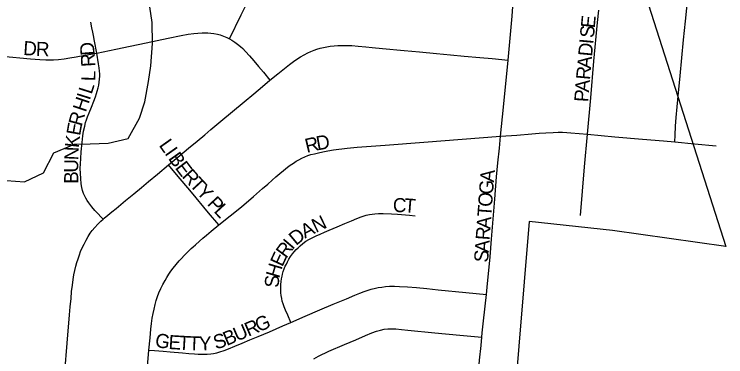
# Model space of a CAD drawing. Extents: x 0 to 680, y 0 to 440.
# Drawn here: x 506.93 to 515.37, y 346.22 to 350.29 of the extents above; entities that cross this region are included whole.
import ezdxf

# ---------------------------------------------------------------- set-up
doc = ezdxf.new("R2010")
doc.units = 0
for name, color, linetype in [('GM_X_City_Street', 7, 'Continuous'), ('GM_X_City_Street_Text', 7, 'Continuous'), ('GM_X_Corporation', 7, 'Continuous'), ('GM_X_Minor_River', 7, 'Continuous')]:
    doc.layers.add(name, color=color, linetype=linetype)

msp = doc.modelspace()

# ---------------------------------------------------------------- linework, layer by layer
at = {"layer": 'GM_X_City_Street'}
for points in [[(512.7893, 349.7404), (512.8342, 350.2663), (512.8428, 350.3793), (512.8516, 350.4778), (512.8646, 350.6473), (512.8747, 350.7791), (512.8863, 350.9052), (512.8931, 350.9737), (512.8993, 351.0153), (512.9082, 351.0583), (512.9182, 351.1007), (512.9342, 351.1471), (512.9555, 351.2005), (512.9877, 351.2673), (513.0173, 351.3274), (513.0544, 351.4007), (513.0985, 351.4824)], [(514.7648, 348.7731), (514.7692, 348.8535), (514.775, 348.9583), (514.7823, 349.0606), (514.7939, 349.1886), (514.8069, 349.3161), (514.8286, 349.5551), (514.8487, 349.7689), (514.8692, 349.9854), (514.8909, 350.207), (514.9228, 350.52)], [(509.4838, 349.9945), (509.6201, 350.2799), (509.6708, 350.3842)], [(513.7278, 348.8624), (513.7681, 349.2942), (513.8058, 349.7317), (513.8492, 350.1909), (513.8623, 350.3372)], [(507.9072, 349.8266), (507.8814, 349.9692), (507.8684, 350.0358), (507.861, 350.0764), (507.851, 350.1241), (507.8365, 350.1922)], [(507.9072, 349.8266), (508.1323, 349.8739), (508.3032, 349.9087), (508.4956, 349.9479), (508.7552, 350.0014), (508.9088, 350.0332), (508.9914, 350.0492), (509.0595, 350.0593), (509.1058, 350.0637), (509.1565, 350.0666), (509.1942, 350.0666), (509.2261, 350.0666), (509.2623, 350.0637), (509.2984, 350.0593), (509.3405, 350.0507), (509.3731, 350.0412), (509.4122, 350.0268), (509.4499, 350.0108), (509.4838, 349.9945)], [(509.4838, 349.9945), (509.511, 349.9788), (509.5473, 349.9556), (509.5793, 349.9321), (509.6122, 349.9052), (509.64, 349.8803), (509.6737, 349.8466), (509.7212, 349.7933), (509.7725, 349.7334), (509.8268, 349.6688), (509.8848, 349.5993), (509.9622, 349.5028)], [(509.9622, 349.5028), (510.0551, 349.5799), (510.1348, 349.6436), (510.1941, 349.6915), (510.2593, 349.7393), (510.323, 349.7798), (510.368, 349.8059), (510.4114, 349.8291), (510.4462, 349.845), (510.4867, 349.8624), (510.5186, 349.874), (510.5592, 349.8856), (510.5983, 349.8943), (510.6371, 349.9016), (510.6781, 349.9073), (510.7255, 349.9133), (510.7693, 349.9161), (510.8252, 349.9177), (510.8779, 349.9161), (510.9344, 349.9145), (511.0083, 349.9087), (511.0996, 349.9001), (511.1763, 349.8928), (511.2966, 349.8812), (511.5545, 349.8566), (511.7384, 349.8392), (511.937, 349.8204), (512.1035, 349.8059), (512.2673, 349.7914), (512.4527, 349.7755), (512.599, 349.761), (512.7893, 349.7404)], [(506.6802, 349.7982), (506.7864, 349.7885), (507.1225, 349.7595), (507.2311, 349.7508), (507.3036, 349.7464), (507.3485, 349.745), (507.3948, 349.7464), (507.4557, 349.7508), (507.5223, 349.7595), (507.5876, 349.7697), (507.6629, 349.7827), (507.7658, 349.8015), (507.9072, 349.8266)], [(507.9827, 347.8538), (507.9577, 347.8805), (507.9229, 347.9166), (507.8868, 347.9557), (507.8505, 348.0022), (507.8157, 348.0471), (507.7954, 348.0775), (507.7796, 348.1036), (507.7636, 348.134), (507.752, 348.1587), (507.7403, 348.1934), (507.7317, 348.2296), (507.7245, 348.2745), (507.7187, 348.3354), (507.7143, 348.3976), (507.7129, 348.4556), (507.7143, 348.5106), (507.7172, 348.5729), (507.7245, 348.6541), (507.7345, 348.7657), (507.7433, 348.8439), (507.752, 348.8989), (507.7644, 348.9587), (507.7752, 349.0003), (507.7852, 349.0336), (507.7984, 349.0699), (507.8168, 349.1163), (507.8447, 349.1857), (507.8722, 349.2567), (507.891, 349.3074), (507.9056, 349.3451), (507.9142, 349.3741), (507.9244, 349.4118), (507.9317, 349.4451), (507.9375, 349.4799), (507.9412, 349.5157), (507.9432, 349.5537), (507.9428, 349.5791), (507.9403, 349.6116), (507.9359, 349.6508), (507.9277, 349.6997), (507.9072, 349.8266)], [(512.6982, 348.8385), (512.7342, 349.1841), (512.7893, 349.7404)], [(508.7597, 348.4985), (508.8715, 348.5905), (508.9961, 348.6962), (509.0989, 348.7817), (509.1887, 348.857), (509.2621, 348.9197), (509.3798, 349.0179), (509.6581, 349.2477), (509.7697, 349.3423), (509.8756, 349.4314), (509.9622, 349.5028)], [(512.6982, 348.8385), (512.8929, 348.8522), (513.0696, 348.8666), (513.158, 348.874), (513.2348, 348.8798), (513.3214, 348.8847), (513.3826, 348.887), (513.4317, 348.8865), (513.4825, 348.884), (513.5307, 348.881), (513.7278, 348.8624)], [(509.3567, 347.7856), (509.6243, 348.0012), (509.7666, 348.1221), (509.8752, 348.2177), (509.936, 348.2698), (509.9897, 348.3191), (510.0331, 348.3582), (510.0782, 348.3965), (510.1229, 348.4335), (510.1693, 348.4712), (510.2026, 348.4958), (510.2402, 348.5205), (510.2729, 348.5411), (510.3055, 348.5596), (510.3415, 348.5784), (510.3765, 348.5943), (510.4135, 348.609), (510.4488, 348.6205), (510.4909, 348.632), (510.5402, 348.6436), (510.5895, 348.6537), (510.6502, 348.6654), (510.7157, 348.6761), (510.8781, 348.696), (510.9951, 348.7073), (511.1646, 348.7203), (511.3297, 348.7334), (511.7861, 348.7682), (512.6982, 348.8385)], [(512.5304, 346.9607), (512.54, 347.0472), (512.5744, 347.4084), (512.5923, 347.618), (512.6105, 347.8561), (512.63, 348.0903), (512.6516, 348.3554), (512.6676, 348.5234), (512.6849, 348.6973), (512.6982, 348.8385)], [(513.6478, 347.899), (513.6927, 348.4756), (513.7278, 348.8624)], [(513.7278, 348.8624), (514.0541, 348.8317), (514.3822, 348.8044), (514.6323, 348.7843), (514.7648, 348.7731)], [(514.7648, 348.7731), (514.9993, 348.7493), (515.2572, 348.7247)], [(507.9827, 347.8538), (507.9964, 347.866), (508.0399, 347.9023), (508.0863, 347.94), (508.1379, 347.9817), (508.1935, 348.0269), (508.2499, 348.0747), (508.347, 348.1558), (508.4368, 348.2311), (508.5224, 348.3021), (508.6266, 348.3891), (508.7597, 348.4985)], [(509.3567, 347.7856), (509.235, 347.9311), (509.0307, 348.1731), (508.8539, 348.3846), (508.7597, 348.4985)], [(510.2104, 346.628), (510.1728, 346.7166), (510.1481, 346.7746), (510.1323, 346.8137), (510.1192, 346.8499), (510.1086, 346.8821), (510.1018, 346.9122), (510.0957, 346.9464), (510.0916, 346.9803), (510.0902, 347.0136), (510.0902, 347.0469), (510.092, 347.0801), (510.096, 347.115), (510.1004, 347.1469), (510.1061, 347.1759), (510.1125, 347.2015), (510.1206, 347.2338), (510.1307, 347.2643), (510.1438, 347.2947), (510.1568, 347.3222), (510.1697, 347.3468), (510.1872, 347.3787), (510.2076, 347.412), (510.2293, 347.441), (510.2502, 347.4672), (510.2728, 347.4932), (510.2962, 347.5157), (510.3205, 347.5384), (510.3524, 347.5656), (510.3886, 347.5917), (510.4249, 347.6134), (510.4698, 347.6366), (510.5089, 347.6555), (510.5567, 347.6771), (510.6088, 347.6988), (510.6668, 347.7235), (510.7581, 347.7627), (510.8493, 347.8018), (510.9305, 347.8365), (510.9928, 347.8625), (511.0449, 347.8829), (511.1028, 347.9017), (511.1419, 347.9104), (511.1768, 347.9148), (511.2069, 347.9181), (511.2507, 347.9206), (511.3071, 347.9206), (511.405, 347.9182), (511.4737, 347.9148), (511.5215, 347.9118), (511.5694, 347.9074), (511.6186, 347.9017), (511.6852, 347.8944)], [(507.5284, 346.0422), (507.5575, 346.3811), (507.585, 346.7173), (507.5922, 346.8129), (507.6024, 346.9128), (507.6096, 346.9939), (507.6184, 347.0693), (507.6284, 347.1388), (507.6372, 347.1925), (507.6473, 347.2432), (507.6589, 347.2953), (507.6719, 347.3416), (507.6864, 347.3851), (507.7023, 347.4315), (507.7168, 347.4691), (507.7356, 347.5125), (507.7584, 347.5589), (507.7805, 347.6039), (507.8045, 347.6475), (507.8298, 347.6879), (507.853, 347.7183), (507.8849, 347.756), (507.9196, 347.7937), (507.9559, 347.8299), (507.9827, 347.8538)], [(508.5267, 346.2993), (508.5394, 346.4473), (508.5496, 346.5502), (508.5583, 346.6169), (508.567, 346.6776), (508.5771, 346.7356), (508.5872, 346.7862), (508.5998, 346.84), (508.6134, 346.8892), (508.6278, 346.937), (508.6452, 346.9804), (508.6684, 347.0311), (508.6931, 347.079), (508.7184, 347.1248), (508.7394, 347.1616), (508.7631, 347.201), (508.7873, 347.2369), (508.8139, 347.2738), (508.848, 347.3151), (508.8844, 347.3582), (508.9118, 347.389), (508.9433, 347.4226), (508.9755, 347.4556), (509.0017, 347.4802), (509.0297, 347.5067), (509.0524, 347.5267), (509.0786, 347.5505), (509.1278, 347.5933), (509.1668, 347.6281), (509.2101, 347.6643), (509.2653, 347.7107), (509.3567, 347.7856)], [(510.2104, 346.628), (510.3785, 346.7011), (510.5533, 346.7768), (510.7127, 346.8449), (510.8706, 346.91), (510.9711, 346.9519), (511.0299, 346.9752), (511.0792, 346.994), (511.1269, 347.01), (511.1646, 347.0216), (511.2139, 347.0346), (511.2472, 347.0419), (511.2906, 347.0491), (511.3341, 347.0549), (511.382, 347.0578), (511.4399, 347.0578), (511.4993, 347.0563), (511.5949, 347.0505), (511.6992, 347.0419), (511.8223, 347.0303), (511.9585, 347.0172), (512.286, 346.9854), (512.5304, 346.9607)], [(512.4748, 346.4532), (512.4793, 346.504), (512.4951, 346.6474), (512.5304, 346.9607)], [(508.5267, 346.2993), (508.5946, 346.2944), (508.6945, 346.2871), (508.7772, 346.2798), (508.9249, 346.2668), (509.0017, 346.261), (509.0667, 346.2569), (509.1117, 346.2537), (509.154, 346.2522), (509.1871, 346.2523), (509.2195, 346.253), (509.261, 346.2552), (509.2929, 346.2595), (509.332, 346.2683), (509.3696, 346.2798), (509.4175, 346.2958), (509.4726, 346.316), (509.545, 346.3451), (509.6319, 346.3812), (509.725, 346.4206), (509.8245, 346.4624), (509.9578, 346.5189), (510.1157, 346.587), (510.2104, 346.628)], [(510.4812, 346.1964), (510.5392, 346.2296), (510.6594, 346.2861), (510.8448, 346.3658), (510.9795, 346.4238), (511.0969, 346.473), (511.1723, 346.5034), (511.2258, 346.5237), (511.2737, 346.5382), (511.3171, 346.5483), (511.3605, 346.5527), (511.3997, 346.5541), (511.4552, 346.5508), (511.5242, 346.5455), (511.5982, 346.5382), (511.9198, 346.5048), (512.2153, 346.4774), (512.4748, 346.4532)], [(512.4271, 345.9205), (512.4372, 346.0302), (512.4502, 346.1823), (512.4662, 346.3547), (512.4748, 346.4532)], [(508.4528, 345.4633), (508.4896, 345.8606), (508.5267, 346.2993)]]:
    msp.add_lwpolyline(points, dxfattribs=at)
at = {"layer": 'GM_X_Corporation'}
msp.add_lwpolyline([(511.9908, 359.8523), (512.6521, 356.7248), (513.1846, 354.3706), (515.3698, 347.5301), (514.0245, 347.7191), (513.0368, 347.826), (512.3116, 339.041), (511.7709, 339.0922), (512.1821, 338.2809), (512.404, 337.3732), (512.8532, 335.8119), (513.6443, 333.3203), (511.8207, 332.8331), (511.9704, 332.1724), (512.2184, 331.4706)], dxfattribs=at)
at = {"layer": 'GM_X_Minor_River'}
msp.add_lwpolyline([(506.8373, 348.3154), (507.0509, 348.297), (507.2741, 348.4056), (507.4001, 348.6436), (507.6432, 348.745), (507.8305, 348.7474), (508.0447, 348.7558), (508.2801, 348.8106), (508.4129, 349.0551), (508.4776, 349.2476), (508.5233, 349.4875), (508.5478, 349.6743), (508.5675, 349.9414), (508.5666, 350.189), (508.5376, 350.3771)], dxfattribs=at)

# ---------------------------------------------------------------- texts
at = {"layer": 'GM_X_City_Street_Text'}
for s, rotation, p in [('E', 84.75742, (513.8151, 350.1179)), ('S', 84.74724, (513.8043, 350.0008)), ('D', 356.21645, (507.0314, 349.8039)), ('I', 84.70265, (513.7975, 349.9275)), ('R', 358.05779, (507.1837, 349.7939)), ('D', 94.55748, (507.884, 349.8032)), ('D', 84.72442, (513.784, 349.7813)), ('R', 93.2122, (507.8917, 349.667)), ('A', 84.72442, (513.7705, 349.6351)), ('R', 84.722, (513.7584, 349.5035)), ('L', 88.79803, (507.8903, 349.4916)), ('A', 84.92232, (513.7454, 349.3573)), ('L', 72.45509, (507.8466, 349.3294)), ('P', 86.61108, (513.7386, 349.2413)), ('H', 71.60652, (507.7773, 349.1175)), ('I', 72.43248, (507.8244, 349.2592)), ('R', 74.76192, (507.7296, 348.9504)), ('E', 79.89549, (507.7098, 348.8386)), ('K', 83.69359, (507.6941, 348.6955)), ('L', 305.29636, (508.6393, 348.7317)), ('R', 13.2586, (510.3991, 348.6407)), ('D', 10.08394, (510.5253, 348.6706)), ('I', 305.27852, (508.7072, 348.6358)), ('N', 87.55126, (507.6881, 348.5517)), ('B', 305.32001, (508.7497, 348.5757)), ('U', 89.91255, (507.6879, 348.4067)), ('E', 307.27843, (508.8297, 348.463)), ('R', 311.89471, (508.9101, 348.3583)), ('B', 89.92712, (507.6877, 348.2745)), ('T', 312.72564, (509, 348.258)), ('A', 84.63737, (512.6179, 348.2883)), ('Y', 312.71186, (509.0798, 348.1717)), ('G', 85.8661, (512.6074, 348.1427)), ('P', 312.72564, (509.2093, 348.0313)), ('O', 85.8661, (512.5968, 347.9962)), ('L', 312.7202, (509.289, 347.945)), ('C', 359.19854, (511.4196, 347.9389)), ('T', 355.46093, (511.5489, 347.9372)), ('T', 85.86231, (512.5883, 347.879)), ('N', 25.72454, (510.5071, 347.6894)), ('A', 85.84431, (512.5777, 347.7324)), ('A', 26.97562, (510.3771, 347.6232)), ('D', 39.76919, (510.2724, 347.5347)), ('R', 85.86765, (512.5682, 347.6006)), ('I', 49.70205, (510.2303, 347.484)), ('R', 53.66914, (510.1539, 347.3799)), ('A', 85.87149, (512.5576, 347.4541)), ('E', 65.25538, (510.1092, 347.2808)), ('S', 85.84431, (512.5491, 347.3368)), ('H', 73.74241, (510.0704, 347.146)), ('S', 87.48551, (510.0669, 347.039)), ('G', 23.21144, (509.8274, 346.5099)), ('U', 23.18137, (509.5707, 346.4)), ('R', 23.20033, (509.7058, 346.4579)), ('B', 23.26871, (509.4494, 346.3478)), ('G', 350.20348, (508.5907, 346.3407)), ('E', 356.68355, (508.7559, 346.3134)), ('T', 356.69289, (508.8732, 346.3066)), ('T', 357.69266, (508.9937, 346.2997)), ('Y', 1.2095, (509.1222, 346.2949)), ('S', 17.35276, (509.3196, 346.3062))]:
    msp.add_text(s, height=0.1669, rotation=rotation, dxfattribs=at).set_placement(p)

doc.saveas('drawing.dxf')
